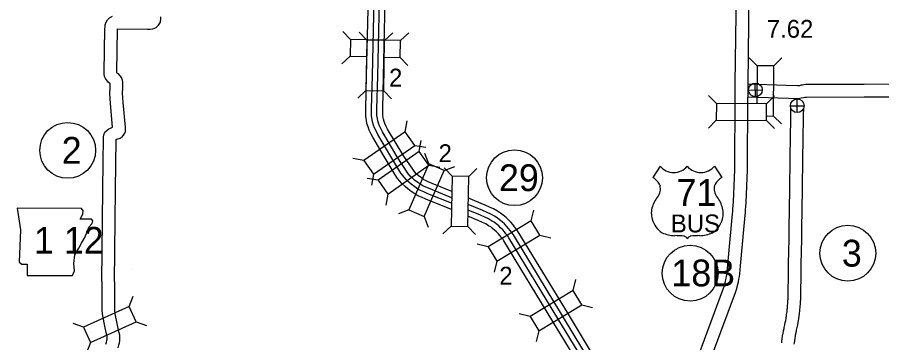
# Model space of a CAD drawing. Extents: x -939622 to -934245, y 1383184 to 1385301.
# Drawn here: x -935687.3 to -935626, y 1384246.7 to 1384269.8 of the extents above; entities that cross this region are included whole.
import ezdxf

# ---------------------------------------------------------------- set-up
doc = ezdxf.new("R2010")
doc.units = 0
for name, color, linetype in [('10', 7, 'Continuous'), ('15', 7, 'Continuous'), ('19', 7, 'Continuous'), ('20', 7, 'Continuous'), ('21', 7, 'Continuous'), ('22', 7, 'Continuous'), ('25', 7, 'Continuous'), ('26', 7, 'Continuous'), ('27', 7, 'Continuous')]:
    doc.layers.add(name, color=color, linetype=linetype)

msp = doc.modelspace()

# ---------------------------------------------------------------- linework, layer by layer
at = {"layer": '10'}
for p, q in [((-935679.761, 1384261.462), (-935679.672, 1384261.619)), ((-935679.197, 1384251.982), (-935679.197, 1384251.982))]:
    msp.add_line(p, q, dxfattribs=at)
for points in [[(-935680.534, 1384262.025), (-935680.694, 1384263.707), (-935680.715, 1384264.072), (-935680.727, 1384264.441), (-935680.72, 1384264.808), (-935680.719, 1384265.108), (-935680.843, 1384265.23), (-935680.908, 1384265.294), (-935680.976, 1384265.384), (-935681.037, 1384265.483), (-935681.102, 1384265.628), (-935681.131, 1384265.789), (-935681.141, 1384265.927), (-935681.089, 1384269.022), (-935681.076, 1384269.163), (-935681.062, 1384269.305), (-935680.998, 1384269.489), (-935680.904, 1384269.639), (-935680.758, 1384269.787), (-935680.55, 1384269.898)], [(-935679.672, 1384261.619), (-935679.634, 1384261.735), (-935679.614, 1384261.912), (-935679.63, 1384262.025), (-935679.796, 1384263.776), (-935679.816, 1384264.113), (-935679.826, 1384264.447), (-935679.82, 1384264.799), (-935679.819, 1384265.194), (-935679.839, 1384265.372), (-935679.917, 1384265.556), (-935680.006, 1384265.674), (-935680.125, 1384265.808), (-935680.186, 1384265.846), (-935680.21, 1384265.87), (-935680.229, 1384265.889), (-935680.234, 1384265.894), (-935680.236, 1384265.899), (-935680.237, 1384265.903), (-935680.241, 1384265.951), (-935680.189, 1384268.974), (-935680.186, 1384269.01), (-935678.056, 1384268.996), (-935677.899, 1384268.997), (-935677.68, 1384269.017), (-935677.453, 1384269.105), (-935677.271, 1384269.263), (-935677.151, 1384269.479), (-935677.12, 1384269.739), (-935677.121, 1384269.862)], [(-935632.77, 1384264.985), (-935635.477, 1384265.088), (-935635.493, 1384264.175)], [(-935618.702, 1384263.247), (-935618.728, 1384263.414), (-935618.939, 1384264.17), (-935619, 1384264.337), (-935619.063, 1384264.462), (-935619.134, 1384264.578), (-935619.216, 1384264.688), (-935619.364, 1384264.819), (-935619.492, 1384264.905), (-935619.618, 1384264.981), (-935619.827, 1384265.045), (-935620.022, 1384265.048), (-935624.192, 1384265.074), (-935627.238, 1384265.054), (-935631.369, 1384265.051), (-935631.505, 1384265.041), (-935631.607, 1384265.022), (-935631.697, 1384265.006), (-935631.854, 1384264.978), (-935631.966, 1384264.958), (-935632.77, 1384264.985)], [(-935619.591, 1384263.109), (-935619.609, 1384263.224), (-935619.796, 1384263.895), (-935619.827, 1384263.979), (-935619.849, 1384264.022), (-935619.88, 1384264.073), (-935619.883, 1384264.077), (-935619.916, 1384264.106), (-935619.974, 1384264.145), (-935619.978, 1384264.147), (-935620.032, 1384264.148), (-935624.192, 1384264.174), (-935627.234, 1384264.154), (-935631.337, 1384264.151), (-935631.387, 1384264.147), (-935631.447, 1384264.136), (-935631.542, 1384264.12), (-935631.696, 1384264.092), (-935631.902, 1384264.056), (-935635.493, 1384264.175)], [(-935631.54, 1384262.497), (-935631.534, 1384262.893), (-935631.527, 1384263.379)], [(-935632.44, 1384262.51), (-935632.428, 1384263.356)], [(-935632.473, 1384260.582), (-935632.472, 1384260.635), (-935632.462, 1384260.992), (-935632.461, 1384261.003), (-935632.46, 1384261.045), (-935632.452, 1384261.642), (-935632.451, 1384261.684), (-935632.443, 1384262.271), (-935632.442, 1384262.314), (-935632.44, 1384262.51)], [(-935631.574, 1384260.556), (-935631.572, 1384260.609), (-935631.562, 1384260.967), (-935631.562, 1384260.978), (-935631.56, 1384261.026), (-935631.552, 1384261.629), (-935631.551, 1384261.671), (-935631.543, 1384262.259), (-935631.543, 1384262.302), (-935631.54, 1384262.497)], [(-935681.304, 1384251.081), (-935681.236, 1384257.629), (-935681.19, 1384261.315), (-935681.16, 1384261.48), (-935681.077, 1384261.673), (-935680.93, 1384261.823), (-935680.804, 1384261.908), (-935680.676, 1384261.971), (-935680.534, 1384262.025)], [(-935680.404, 1384251.072), (-935680.336, 1384257.619), (-935680.292, 1384261.154), (-935680.237, 1384261.175), (-935680.013, 1384261.255), (-935679.85, 1384261.36), (-935679.761, 1384261.462)], [(-935632.501, 1384258.565), (-935632.496, 1384258.923), (-935632.496, 1384258.943), (-935632.495, 1384259.013), (-935632.491, 1384259.338), (-935632.489, 1384259.495), (-935632.488, 1384259.575), (-935632.481, 1384260.117), (-935632.48, 1384260.138), (-935632.476, 1384260.493), (-935632.474, 1384260.556), (-935632.473, 1384260.582)], [(-935631.601, 1384258.553), (-935631.596, 1384258.911), (-935631.596, 1384258.931), (-935631.595, 1384259.002), (-935631.591, 1384259.327), (-935631.589, 1384259.484), (-935631.588, 1384259.563), (-935631.581, 1384260.105), (-935631.581, 1384260.126), (-935631.576, 1384260.474), (-935631.574, 1384260.531), (-935631.574, 1384260.556)], [(-935632.518, 1384257.203), (-935632.511, 1384257.743), (-935632.511, 1384257.769), (-935632.505, 1384258.24), (-935632.504, 1384258.298), (-935632.503, 1384258.379), (-935632.501, 1384258.565)], [(-935631.618, 1384257.192), (-935631.611, 1384257.731), (-935631.611, 1384257.757), (-935631.605, 1384258.229), (-935631.604, 1384258.286), (-935631.603, 1384258.368), (-935631.601, 1384258.553)], [(-935632.53, 1384256.37), (-935632.526, 1384256.554), (-935632.525, 1384256.665)], [(-935632.525, 1384256.665), (-935632.518, 1384257.203)], [(-935631.63, 1384256.354), (-935631.627, 1384256.54), (-935631.625, 1384256.653)], [(-935631.625, 1384256.653), (-935631.618, 1384257.192)], [(-935632.555, 1384254.643), (-935632.558, 1384254.781), (-935632.556, 1384254.866), (-935632.556, 1384254.877), (-935632.552, 1384255.077), (-935632.552, 1384255.099), (-935632.55, 1384255.237), (-935632.549, 1384255.258), (-935632.549, 1384255.302), (-935632.546, 1384255.459), (-935632.546, 1384255.465), (-935632.543, 1384255.63), (-935632.542, 1384255.68), (-935632.54, 1384255.778), (-935632.539, 1384255.842), (-935632.538, 1384255.903), (-935632.535, 1384256.049)], [(-935632.535, 1384256.049), (-935632.53, 1384256.37)], [(-935631.655, 1384254.66), (-935631.658, 1384254.781), (-935631.656, 1384254.85), (-935631.656, 1384254.861), (-935631.653, 1384255.061), (-935631.652, 1384255.083), (-935631.65, 1384255.221), (-935631.649, 1384255.242), (-935631.649, 1384255.286), (-935631.646, 1384255.444), (-935631.646, 1384255.449), (-935631.643, 1384255.614), (-935631.642, 1384255.665), (-935631.64, 1384255.762), (-935631.639, 1384255.827), (-935631.638, 1384255.887), (-935631.636, 1384256.033)], [(-935631.636, 1384256.033), (-935631.63, 1384256.354)], [(-935632.565, 1384254.027), (-935632.562, 1384254.194), (-935632.561, 1384254.216), (-935632.558, 1384254.406), (-935632.557, 1384254.434), (-935632.554, 1384254.58), (-935632.555, 1384254.643)], [(-935631.665, 1384254.009), (-935631.662, 1384254.176), (-935631.662, 1384254.198), (-935631.658, 1384254.387), (-935631.657, 1384254.416), (-935631.654, 1384254.579), (-935631.655, 1384254.66)], [(-935632.58, 1384253.304), (-935632.58, 1384253.305), (-935632.565, 1384254.027)], [(-935631.68, 1384253.286), (-935631.68, 1384253.287), (-935631.665, 1384254.009)], [(-935632.734, 1384248.749), (-935632.707, 1384248.954), (-935632.694, 1384249.072), (-935632.691, 1384249.101), (-935632.687, 1384249.138), (-935632.685, 1384249.155), (-935632.667, 1384249.357), (-935632.652, 1384249.559), (-935632.643, 1384249.718), (-935632.641, 1384249.761), (-935632.638, 1384249.826), (-935632.638, 1384249.845), (-935632.633, 1384249.965), (-935632.631, 1384250.043), (-935632.628, 1384250.194), (-935632.623, 1384250.525), (-935632.623, 1384250.554), (-935632.613, 1384251.283), (-935632.612, 1384251.331), (-935632.609, 1384251.558), (-935632.603, 1384251.982), (-935632.599, 1384252.262), (-935632.597, 1384252.446), (-935632.594, 1384252.665), (-935632.59, 1384252.886), (-935632.58, 1384253.307)], [(-935631.841, 1384248.634), (-935631.814, 1384248.847), (-935631.8, 1384248.973), (-935631.797, 1384249.002), (-935631.793, 1384249.039), (-935631.79, 1384249.064), (-935631.77, 1384249.282), (-935631.754, 1384249.501), (-935631.744, 1384249.669), (-935631.742, 1384249.72), (-935631.739, 1384249.794), (-935631.738, 1384249.812), (-935631.734, 1384249.936), (-935631.731, 1384250.021), (-935631.728, 1384250.179), (-935631.723, 1384250.512), (-935631.723, 1384250.542), (-935631.713, 1384251.271), (-935631.712, 1384251.318), (-935631.709, 1384251.546), (-935631.703, 1384251.969), (-935631.699, 1384252.249), (-935631.697, 1384252.433), (-935631.694, 1384252.651), (-935631.69, 1384252.868), (-935631.68, 1384253.285)], [(-935681.304, 1384251.081), (-935681.296, 1384249.012), (-935681.26, 1384248.647), (-935681.11, 1384247.93), (-935681.013, 1384247.462), (-935680.958, 1384247.2), (-935680.958, 1384246.968), (-935680.967, 1384246.898), (-935680.986, 1384246.765), (-935681.043, 1384246.611)], [(-935680.404, 1384251.072), (-935680.397, 1384249.065), (-935680.369, 1384248.785), (-935680.229, 1384248.114), (-935680.132, 1384247.646), (-935680.058, 1384247.294), (-935680.058, 1384246.912), (-935680.081, 1384246.725), (-935680.111, 1384246.583), (-935680.173, 1384246.379)], [(-935633.087, 1384246.746), (-935633.077, 1384246.835), (-935633.053, 1384247.022), (-935633.024, 1384247.208), (-935633.02, 1384247.233), (-935632.998, 1384247.361), (-935632.992, 1384247.394), (-935632.956, 1384247.58), (-935632.917, 1384247.762), (-935632.902, 1384247.827), (-935632.864, 1384248.003), (-935632.829, 1384248.177), (-935632.802, 1384248.318), (-935632.778, 1384248.46), (-935632.776, 1384248.475), (-935632.759, 1384248.579), (-935632.755, 1384248.606), (-935632.733, 1384248.756)], [(-935632.192, 1384246.649), (-935632.183, 1384246.728), (-935632.161, 1384246.897), (-935632.136, 1384247.065), (-935632.133, 1384247.08), (-935632.111, 1384247.208), (-935632.107, 1384247.232), (-935632.075, 1384247.399), (-935632.038, 1384247.567), (-935632.024, 1384247.632), (-935631.983, 1384247.818), (-935631.945, 1384248.006), (-935631.917, 1384248.159), (-935631.89, 1384248.313), (-935631.887, 1384248.333), (-935631.87, 1384248.437), (-935631.865, 1384248.471), (-935631.842, 1384248.626)]]:
    msp.add_lwpolyline(points, dxfattribs=at)
at = {"layer": '15'}
for points in [[(-935636.383, 1384264.225), (-935636.375, 1384265.121), (-935636.289, 1384271.688), (-935636.224, 1384272.175), (-935636.231, 1384272.343), (-935636.22, 1384272.636), (-935636.188, 1384275.464), (-935636.191, 1384276.159)], [(-935635.475, 1384265.086), (-935635.389, 1384271.623), (-935635.322, 1384272.133), (-935635.33, 1384272.344), (-935635.321, 1384272.615), (-935635.288, 1384275.46), (-935635.291, 1384276.166)], [(-935640.319, 1384242.256), (-935637.216, 1384250.617), (-935637.149, 1384250.805), (-935637.11, 1384250.931), (-935637.071, 1384251.097), (-935637.041, 1384251.234), (-935637.01, 1384251.414), (-935636.978, 1384251.578), (-935636.96, 1384251.741), (-935636.93, 1384251.997), (-935636.905, 1384252.283), (-935636.857, 1384252.798), (-935636.569, 1384255.881), (-935636.553, 1384256.048), (-935636.539, 1384256.23), (-935636.52, 1384256.471), (-935636.501, 1384256.747), (-935636.412, 1384259.028), (-935636.383, 1384264.225)], [(-935639.472, 1384241.95), (-935636.37, 1384250.31), (-935636.295, 1384250.52), (-935636.241, 1384250.694), (-935636.192, 1384250.901), (-935636.158, 1384251.064), (-935636.125, 1384251.251), (-935636.088, 1384251.442), (-935636.066, 1384251.639), (-935636.034, 1384251.905), (-935636.009, 1384252.203), (-935635.961, 1384252.714), (-935635.673, 1384255.795), (-935635.656, 1384255.97), (-935635.642, 1384256.161), (-935635.622, 1384256.405), (-935635.603, 1384256.7), (-935635.512, 1384259.007), (-935635.483, 1384264.171)]]:
    msp.add_lwpolyline(points, dxfattribs=at)
at = {"layer": '19'}
for points in [[(-935662.523, 1384265.676), (-935662.348, 1384273.249), (-935662.32, 1384273.9), (-935662.305, 1384274.409), (-935662.246, 1384275.139), (-935662.144, 1384275.814), (-935662.086, 1384276.116), (-935662.016, 1384276.469), (-935661.846, 1384277.302)], [(-935662.111, 1384265.676), (-935661.936, 1384273.235), (-935661.907, 1384273.884), (-935661.893, 1384274.386), (-935661.836, 1384275.091), (-935661.737, 1384275.744), (-935661.681, 1384276.037), (-935661.612, 1384276.387), (-935661.442, 1384277.222)], [(-935661.736, 1384265.654), (-935661.561, 1384273.223), (-935661.533, 1384273.871), (-935661.518, 1384274.366), (-935661.464, 1384275.048), (-935661.368, 1384275.681), (-935661.313, 1384275.965), (-935661.244, 1384276.312), (-935661.074, 1384277.149)], [(-935661.324, 1384265.64), (-935661.149, 1384273.209), (-935661.12, 1384273.855), (-935661.106, 1384274.343), (-935661.054, 1384275.001), (-935660.961, 1384275.611), (-935660.909, 1384275.886), (-935660.84, 1384276.23), (-935660.75, 1384276.663), (-935660.669, 1384277.068)], [(-935660.573, 1384258.762), (-935661.282, 1384259.958), (-935662.092, 1384261.324), (-935662.203, 1384261.55), (-935662.342, 1384261.833), (-935662.417, 1384262.054), (-935662.505, 1384262.303), (-935662.539, 1384262.528), (-935662.58, 1384262.801), (-935662.577, 1384263.343), (-935662.523, 1384265.676)], [(-935660.089, 1384258.776), (-935660.795, 1384259.946), (-935661.729, 1384261.521), (-935661.833, 1384261.731), (-935661.96, 1384261.991), (-935662.027, 1384262.189), (-935662.103, 1384262.403), (-935662.131, 1384262.589), (-935662.167, 1384262.831), (-935662.165, 1384263.337), (-935662.111, 1384265.676)], [(-935659.609, 1384258.764), (-935660.352, 1384259.934), (-935661.399, 1384261.7), (-935661.496, 1384261.897), (-935661.612, 1384262.134), (-935661.673, 1384262.313), (-935661.738, 1384262.494), (-935661.76, 1384262.645), (-935661.792, 1384262.858), (-935661.79, 1384263.331), (-935661.736, 1384265.654)], [(-935659.044, 1384258.76), (-935659.894, 1384259.97), (-935661.036, 1384261.896), (-935661.126, 1384262.078), (-935661.23, 1384262.292), (-935661.283, 1384262.448), (-935661.335, 1384262.595), (-935661.352, 1384262.706), (-935661.38, 1384262.888), (-935661.377, 1384263.325), (-935661.324, 1384265.64)], [(-935656.512, 1384256.191), (-935658.331, 1384256.93), (-935658.631, 1384257.062), (-935658.885, 1384257.169), (-935659.107, 1384257.295), (-935659.355, 1384257.474), (-935659.609, 1384257.668), (-935659.797, 1384257.821), (-935660.001, 1384258.011), (-935660.161, 1384258.195), (-935660.324, 1384258.396), (-935660.506, 1384258.649), (-935660.573, 1384258.762)], [(-935656.504, 1384256.633), (-935658.17, 1384257.311), (-935658.469, 1384257.441), (-935658.703, 1384257.54), (-935658.884, 1384257.642), (-935659.108, 1384257.805), (-935659.353, 1384257.992), (-935659.526, 1384258.132), (-935659.704, 1384258.298), (-935659.845, 1384258.46), (-935659.996, 1384258.646), (-935660.089, 1384258.776)], [(-935656.496, 1384257.034), (-935658.024, 1384257.656), (-935658.321, 1384257.786), (-935658.537, 1384257.877), (-935658.681, 1384257.958), (-935658.884, 1384258.105), (-935659.121, 1384258.287), (-935659.28, 1384258.415), (-935659.434, 1384258.559), (-935659.558, 1384258.702), (-935659.609, 1384258.764)], [(-935656.487, 1384257.476), (-935657.864, 1384258.036), (-935658.158, 1384258.165), (-935658.355, 1384258.248), (-935658.458, 1384258.306), (-935658.638, 1384258.436), (-935658.866, 1384258.611), (-935659.009, 1384258.727), (-935659.044, 1384258.76)], [(-935648.286, 1384248.88), (-935651.765, 1384254.61), (-935651.909, 1384254.829), (-935652.034, 1384254.976), (-935652.138, 1384255.108), (-935652.295, 1384255.293), (-935652.466, 1384255.462), (-935652.634, 1384255.624), (-935652.845, 1384255.787), (-935653.021, 1384255.933), (-935653.247, 1384256.072), (-935653.519, 1384256.238), (-935653.804, 1384256.364), (-935654.118, 1384256.513), (-935655.308, 1384256.997)], [(-935648.953, 1384248.46), (-935652.431, 1384254.189), (-935652.541, 1384254.356), (-935652.645, 1384254.479), (-935652.747, 1384254.61), (-935652.872, 1384254.756), (-935653.017, 1384254.899), (-935653.15, 1384255.028), (-935653.337, 1384255.173), (-935653.48, 1384255.291), (-935653.658, 1384255.4), (-935653.885, 1384255.539), (-935654.131, 1384255.648), (-935654.436, 1384255.792), (-935655.325, 1384256.153)], [(-935648.63, 1384248.651), (-935652.114, 1384254.389), (-935652.24, 1384254.581), (-935652.354, 1384254.715), (-935652.457, 1384254.847), (-935652.598, 1384255.011), (-935652.755, 1384255.167), (-935652.905, 1384255.312), (-935653.103, 1384255.465), (-935653.261, 1384255.597), (-935653.462, 1384255.72), (-935653.711, 1384255.872), (-935653.975, 1384255.989), (-935654.284, 1384256.135), (-935655.317, 1384256.555)], [(-935649.315, 1384248.262), (-935652.78, 1384253.968), (-935652.872, 1384254.108), (-935652.965, 1384254.218), (-935653.067, 1384254.348), (-935653.175, 1384254.475), (-935653.305, 1384254.604), (-935653.421, 1384254.716), (-935653.595, 1384254.851), (-935653.721, 1384254.955), (-935653.874, 1384255.048), (-935654.077, 1384255.173), (-935654.303, 1384255.272), (-935654.602, 1384255.414), (-935655.334, 1384255.712)], [(-935645.943, 1384239.863), (-935645.928, 1384241.142), (-935645.91, 1384243.797), (-935645.91, 1384243.927), (-935645.95, 1384244.074), (-935645.99, 1384244.177), (-935646.026, 1384244.307), (-935646.082, 1384244.422), (-935646.183, 1384244.631), (-935646.352, 1384244.898), (-935648.63, 1384248.651)], [(-935645.531, 1384239.839), (-935645.515, 1384241.138), (-935645.497, 1384243.797), (-935645.498, 1384243.983), (-935645.558, 1384244.203), (-935645.598, 1384244.306), (-935645.638, 1384244.454), (-935645.711, 1384244.603), (-935645.822, 1384244.831), (-935646.001, 1384245.115), (-935648.286, 1384248.88)], [(-935646.731, 1384239.863), (-935646.715, 1384241.149), (-935646.697, 1384243.797), (-935646.697, 1384243.821), (-935646.699, 1384243.828), (-935646.738, 1384243.929), (-935646.765, 1384244.027), (-935646.79, 1384244.076), (-935646.873, 1384244.248), (-935647.022, 1384244.485), (-935649.315, 1384248.262)], [(-935646.318, 1384239.863), (-935646.303, 1384241.145), (-935646.285, 1384243.797), (-935646.285, 1384243.877), (-935646.307, 1384243.957), (-935646.346, 1384244.059), (-935646.378, 1384244.174), (-935646.419, 1384244.257), (-935646.512, 1384244.449), (-935646.671, 1384244.701), (-935648.953, 1384248.46)]]:
    msp.add_lwpolyline(points, dxfattribs=at)
at = {"layer": '20'}
for p, q in [((-935663.674, 1384268.256), (-935664.221, 1384268.828)), ((-935662.505, 1384268.202), (-935663.055, 1384268.772)), ((-935661.243, 1384268.18), (-935660.673, 1384268.73)), ((-935660.111, 1384268.173), (-935659.538, 1384268.72)), ((-935663.674, 1384268.256), (-935663.701, 1384267.068)), ((-935660.111, 1384268.173), (-935663.674, 1384268.256)), ((-935662.505, 1384268.202), (-935662.568, 1384264.638)), ((-935661.243, 1384268.18), (-935662.506, 1384268.202)), ((-935661.305, 1384264.616), (-935661.243, 1384268.18)), ((-935660.138, 1384266.986), (-935660.111, 1384268.173)), ((-935663.701, 1384267.068), (-935664.274, 1384266.521)), ((-935663.701, 1384267.068), (-935662.542, 1384267.041)), ((-935661.251, 1384267.011), (-935660.138, 1384266.986)), ((-935659.591, 1384266.413), (-935660.138, 1384266.986)), ((-935634.826, 1384266.396), (-935635.383, 1384266.959)), ((-935633.638, 1384266.389), (-935633.075, 1384266.946)), ((-935634.826, 1384266.396), (-935634.841, 1384263.733)), ((-935633.638, 1384266.389), (-935634.826, 1384266.396)), ((-935633.658, 1384262.825), (-935633.638, 1384266.389)), ((-935662.568, 1384264.638), (-935663.137, 1384264.088)), ((-935662.568, 1384264.638), (-935661.305, 1384264.616)), ((-935661.305, 1384264.616), (-935660.755, 1384264.047)), ((-935637.718, 1384263.719), (-935638.275, 1384264.282)), ((-935634.154, 1384263.699), (-935633.591, 1384264.256)), ((-935634.115, 1384262.828), (-935633.658, 1384262.825)), ((-935633.658, 1384262.825), (-935633.101, 1384262.262)), ((-935659.794, 1384261.715), (-935659.657, 1384262.495)), ((-935637.725, 1384262.531), (-935638.288, 1384261.974)), ((-935634.161, 1384262.511), (-935633.604, 1384261.948)), ((-935658.787, 1384260.313), (-935658.65, 1384261.093)), ((-935659.112, 1384260.743), (-935658.332, 1384260.606)), ((-935662.712, 1384259.669), (-935663.492, 1384259.806)), ((-935658.103, 1384259.431), (-935658.391, 1384260.169)), ((-935658.105, 1384259.341), (-935657.325, 1384259.204)), ((-935657.015, 1384258.955), (-935656.277, 1384259.243)), ((-935656.465, 1384258.571), (-935657.014, 1384259.142)), ((-935655.278, 1384258.547), (-935654.707, 1384259.096)), ((-935662.03, 1384258.696), (-935662.167, 1384257.916)), ((-935661.705, 1384258.267), (-935662.485, 1384258.404)), ((-935661.023, 1384257.294), (-935661.16, 1384256.514)), ((-935659.532, 1384256.166), (-935660.27, 1384255.878)), ((-935650.856, 1384255.39), (-935650.668, 1384256.159)), ((-935658.444, 1384255.69), (-935658.156, 1384254.952)), ((-935656.536, 1384255.008), (-935657.107, 1384254.459)), ((-935655.348, 1384254.984), (-935654.799, 1384254.413)), ((-935650.24, 1384254.374), (-935649.47, 1384254.186)), ((-935653.903, 1384253.54), (-935654.672, 1384253.728)), ((-935653.286, 1384252.525), (-935653.474, 1384251.755)), ((-935647.885, 1384250.457), (-935647.697, 1384251.226)), ((-935679.357, 1384249.316), (-935679.079, 1384250.058)), ((-935647.269, 1384249.441), (-935646.499, 1384249.253)), ((-935650.932, 1384248.607), (-935651.701, 1384248.795)), ((-935682.602, 1384247.842), (-935683.343, 1384248.12)), ((-935678.866, 1384248.234), (-935678.124, 1384247.956)), ((-935650.315, 1384247.592), (-935650.503, 1384246.822)), ((-935682.11, 1384246.76), (-935682.389, 1384246.019))]:
    msp.add_line(p, q, dxfattribs=at)
for points in [[(-935637.725, 1384262.531), (-935634.161, 1384262.511), (-935634.154, 1384263.699), (-935637.718, 1384263.719)], [(-935662.03, 1384258.696), (-935659.112, 1384260.743), (-935659.794, 1384261.715), (-935662.712, 1384259.669)], [(-935661.023, 1384257.294), (-935658.105, 1384259.341), (-935658.787, 1384260.313), (-935661.705, 1384258.267)], [(-935658.444, 1384255.69), (-935657.015, 1384258.955), (-935658.103, 1384259.431), (-935659.532, 1384256.166)], [(-935656.465, 1384258.571), (-935656.536, 1384255.008), (-935655.348, 1384254.984), (-935655.278, 1384258.547)], [(-935653.286, 1384252.525), (-935650.24, 1384254.374), (-935650.856, 1384255.39), (-935653.903, 1384253.54)], [(-935650.315, 1384247.592), (-935647.269, 1384249.441), (-935647.885, 1384250.457), (-935650.932, 1384248.607)], [(-935682.11, 1384246.76), (-935678.866, 1384248.234), (-935679.357, 1384249.316), (-935682.602, 1384247.842)]]:
    msp.add_lwpolyline(points, close=True, dxfattribs=at)
at = {"layer": '21'}
msp.add_lwpolyline([(-935687.298, 1384256.28), (-935687.069, 1384254.757), (-935687.171, 1384252.448), (-935686.968, 1384252.321), (-935686.587, 1384252.321), (-935686.587, 1384251.509), (-935683.39, 1384251.509), (-935683.237, 1384251.839), (-935683.288, 1384252.372), (-935683.212, 1384252.981), (-935682.933, 1384253.463), (-935682.755, 1384253.818), (-935682.501, 1384254.199), (-935682.349, 1384254.605), (-935682.222, 1384254.935), (-935681.994, 1384255.214), (-935681.943, 1384255.392), (-935682.045, 1384255.518), (-935682.831, 1384255.518), (-935682.654, 1384255.874), (-935682.628, 1384256.102), (-935682.733, 1384256.278)], close=True, dxfattribs=at)
at = {"layer": '22'}
for p, q in [((-935641.71, 1384259.266), (-935642.229, 1384258.463)), ((-935637.85, 1384259.266), (-935637.33, 1384258.463))]:
    msp.add_line(p, q, dxfattribs=at)
for centre, radius, start, end in [((-935640.743, 1384260.079), 1.264, 220.07504, 319.67012), ((-935638.817, 1384260.079), 1.264, 220.32988, 319.92496), ((-935642.908, 1384257.297), 1.349, 30.7809, 59.98827), ((-935636.652, 1384257.297), 1.349, 120.01173, 149.2191), ((-935642.611, 1384257.653), 0.925, 328.81046, 21.21077), ((-935636.949, 1384257.653), 0.925, 158.78923, 211.18954), ((-935640.193, 1384255.757), 2.157, 138.95648, 162.69135), ((-935639.367, 1384255.757), 2.157, 17.30865, 41.04352), ((-935640.905, 1384255.934), 1.426, 160.95764, 197.38186), ((-935638.655, 1384255.934), 1.426, 342.61814, 19.04236), ((-935640.673, 1384255.938), 1.65, 195.10743, 237.13119), ((-935638.887, 1384255.938), 1.65, 302.86881, 344.89257), ((-935640.642, 1384256.457), 2.118, 244.07708, 269.57785), ((-935640.593, 1384250.46), 3.88, 81.19416, 90.95387), ((-935640.108, 1384253.939), 0.372, 28.03422, 72.98637), ((-935639.452, 1384253.939), 0.372, 107.01363, 151.96578), ((-935638.967, 1384250.46), 3.88, 89.04613, 98.80584), ((-935638.918, 1384256.457), 2.118, 270.42215, 295.92292)]:
    msp.add_arc(centre, radius, start, end, dxfattribs=at)
at = {"layer": '26'}
for p, q in [((-935663.701, 1384267.068), (-935664.274, 1384266.521)), ((-935635.437, 1384264.662), (-935634.46, 1384264.685)), ((-935634.937, 1384264.185), (-935634.96, 1384265.162)), ((-935631.983, 1384263.067), (-935631.983, 1384264.042)), ((-935632.47, 1384263.554), (-935631.495, 1384263.554))]:
    msp.add_line(p, q, dxfattribs=at)
for centre, radius in [((-935634.949, 1384264.673), 0.488), ((-935631.983, 1384263.554), 0.487)]:
    msp.add_circle(centre, radius, dxfattribs=at)
at = {"layer": '27'}
for centre in [(-935683.723, 1384260.39), (-935652.034, 1384258.449), (-935628.394, 1384253.096), (-935639.578, 1384251.677)]:
    msp.add_circle(centre, 1.98, dxfattribs=at)

# ---------------------------------------------------------------- texts
at = {"layer": '20'}
for p in [(-935660.932, 1384264.916), (-935657.419, 1384259.554), (-935653.113, 1384250.867)]:
    msp.add_text('2', height=1.267, dxfattribs=at).set_placement(p)
at = {"layer": '21'}
msp.add_text('1 12', height=1.9008, dxfattribs=at).set_placement((-935686.12, 1384253.058))
at = {"layer": '22'}
for s, height, p in [('71', 1.9008, (-935640.546, 1384256.45)), ('BUS', 1.2672, (-935640.946, 1384254.57))]:
    msp.add_text(s, height=height, dxfattribs=at).set_placement(p)
at = {"layer": '25'}
msp.add_text('7.62', height=1.2672, dxfattribs=at).set_placement((-935634.142, 1384268.376))
at = {"layer": '27'}
for s, height, p in [('2', 1.901, (-935684.148, 1384259.44)), ('29', 1.9008, (-935653.138, 1384257.499)), ('3', 1.901, (-935628.819, 1384252.146)), ('18B', 1.9008, (-935640.909, 1384250.746))]:
    msp.add_text(s, height=height, dxfattribs=at).set_placement(p)

doc.saveas('drawing.dxf')
